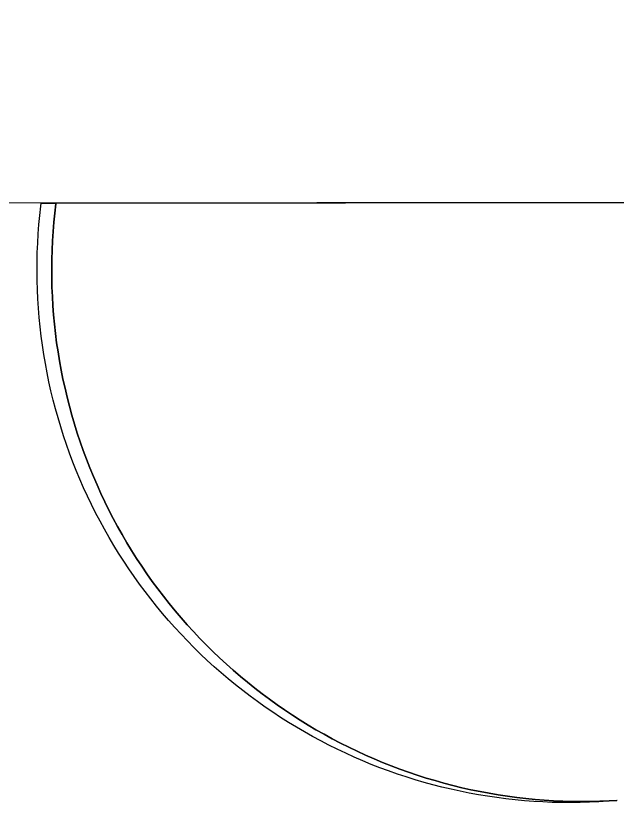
# Model space of a CAD drawing. Extents: x 3313447 to 3351316, y 703786 to 729172.
# Drawn here: x 3331396.6 to 3331479.1, y 727286.9 to 727396.8 of the extents above; entities that cross this region are included whole.
import ezdxf

# ---------------------------------------------------------------- set-up
doc = ezdxf.new("R2010")
doc.units = 0
doc.layers.add('V-DOMW-TANK', color=7, linetype='Continuous')
doc.layers.add('V-GRID-FRAM', color=7, linetype='Continuous')

msp = doc.modelspace()

# ---------------------------------------------------------------- linework, layer by layer
at = {"layer": 'V-DOMW-TANK'}
for p, q in [((3331399.99, 727370.72), (3331400.04, 727371.11)), ((3331400.04, 727371.11), (3331402.06, 727371.12)), ((3331401.9, 727369.76), (3331402.05, 727371.03)), ((3331402.05, 727371.03), (3331401.9, 727369.76)), ((3331402.05, 727371.03), (3331402.06, 727371.12)), ((3331402.06, 727371.12), (3331402.05, 727371.03)), ((3331402.06, 727371.12), (3331545.16, 727371.32)), ((3331399.85, 727369.45), (3331399.99, 727370.72)), ((3331401.77, 727368.5), (3331401.9, 727369.76)), ((3331401.9, 727369.76), (3331401.77, 727368.5)), ((3331399.73, 727368.18), (3331399.85, 727369.45)), ((3331399.63, 727366.91), (3331399.73, 727368.18)), ((3331401.67, 727367.23), (3331401.77, 727368.5)), ((3331401.77, 727368.5), (3331401.67, 727367.23)), ((3331399.56, 727365.63), (3331399.63, 727366.91)), ((3331401.59, 727365.96), (3331401.67, 727367.23)), ((3331401.67, 727367.23), (3331401.59, 727365.96)), ((3331399.5, 727364.36), (3331399.56, 727365.63)), ((3331401.53, 727364.68), (3331401.59, 727365.96)), ((3331401.59, 727365.96), (3331401.53, 727364.68)), ((3331399.47, 727363.08), (3331399.5, 727364.36)), ((3331401.49, 727363.41), (3331401.53, 727364.68)), ((3331401.53, 727364.68), (3331401.49, 727363.41)), ((3331399.47, 727361.81), (3331399.47, 727363.08)), ((3331401.48, 727362.14), (3331401.49, 727363.41)), ((3331401.49, 727363.41), (3331401.48, 727362.14)), ((3331401.48, 727360.86), (3331401.48, 727362.14)), ((3331401.48, 727362.14), (3331401.48, 727360.86)), ((3331399.48, 727360.53), (3331399.47, 727361.81)), ((3331401.52, 727359.59), (3331401.48, 727360.86)), ((3331401.48, 727360.86), (3331401.52, 727359.59)), ((3331399.52, 727359.25), (3331399.48, 727360.53)), ((3331399.58, 727357.98), (3331399.52, 727359.25)), ((3331401.57, 727358.32), (3331401.52, 727359.59)), ((3331401.52, 727359.59), (3331401.57, 727358.32)), ((3331399.66, 727356.7), (3331399.58, 727357.98)), ((3331401.64, 727357.05), (3331401.57, 727358.32)), ((3331401.57, 727358.32), (3331401.64, 727357.05)), ((3331399.76, 727355.43), (3331399.66, 727356.7)), ((3331401.74, 727355.78), (3331401.64, 727357.05)), ((3331401.64, 727357.05), (3331401.74, 727355.78)), ((3331399.89, 727354.16), (3331399.76, 727355.43)), ((3331401.86, 727354.51), (3331401.74, 727355.78)), ((3331401.74, 727355.78), (3331401.86, 727354.51)), ((3331402, 727353.24), (3331401.86, 727354.51)), ((3331401.86, 727354.51), (3331402, 727353.24)), ((3331400.04, 727352.89), (3331399.89, 727354.16)), ((3331402.16, 727351.98), (3331402, 727353.24)), ((3331402, 727353.24), (3331402.16, 727351.98)), ((3331400.21, 727351.63), (3331400.04, 727352.89)), ((3331400.4, 727350.36), (3331400.21, 727351.63)), ((3331402.35, 727350.72), (3331402.16, 727351.98)), ((3331402.16, 727351.98), (3331402.35, 727350.72)), ((3331400.61, 727349.11), (3331400.4, 727350.36)), ((3331402.55, 727349.47), (3331402.35, 727350.72)), ((3331402.35, 727350.72), (3331402.55, 727349.47)), ((3331400.85, 727347.85), (3331400.61, 727349.11)), ((3331402.78, 727348.21), (3331402.55, 727349.47)), ((3331402.55, 727349.47), (3331402.78, 727348.21)), ((3331401.1, 727346.6), (3331400.85, 727347.85)), ((3331403.03, 727346.96), (3331402.78, 727348.21)), ((3331402.78, 727348.21), (3331403.03, 727346.96)), ((3331401.38, 727345.36), (3331401.1, 727346.6)), ((3331403.31, 727345.72), (3331403.03, 727346.96)), ((3331403.03, 727346.96), (3331403.31, 727345.72)), ((3331403.6, 727344.48), (3331403.31, 727345.72)), ((3331403.31, 727345.72), (3331403.6, 727344.48)), ((3331401.68, 727344.11), (3331401.38, 727345.36)), ((3331403.91, 727343.25), (3331403.6, 727344.48)), ((3331403.6, 727344.48), (3331403.91, 727343.25)), ((3331402.01, 727342.88), (3331401.68, 727344.11)), ((3331402.35, 727341.65), (3331402.01, 727342.88)), ((3331404.25, 727342.02), (3331403.91, 727343.25)), ((3331403.91, 727343.25), (3331404.25, 727342.02)), ((3331402.72, 727340.43), (3331402.35, 727341.65)), ((3331404.61, 727340.8), (3331404.25, 727342.02)), ((3331404.25, 727342.02), (3331404.61, 727340.8)), ((3331403.1, 727339.21), (3331402.72, 727340.43)), ((3331404.99, 727339.58), (3331404.61, 727340.8)), ((3331404.61, 727340.8), (3331404.99, 727339.58)), ((3331403.51, 727338), (3331403.1, 727339.21)), ((3331405.39, 727338.37), (3331404.99, 727339.58)), ((3331404.99, 727339.58), (3331405.39, 727338.37)), ((3331403.94, 727336.8), (3331403.51, 727338)), ((3331405.81, 727337.17), (3331405.39, 727338.37)), ((3331405.39, 727338.37), (3331405.81, 727337.17)), ((3331404.39, 727335.6), (3331403.94, 727336.8)), ((3331406.26, 727335.98), (3331405.81, 727337.17)), ((3331405.81, 727337.17), (3331406.26, 727335.98)), ((3331404.86, 727334.42), (3331404.39, 727335.6)), ((3331406.72, 727334.79), (3331406.26, 727335.98)), ((3331406.26, 727335.98), (3331406.72, 727334.79)), ((3331407.21, 727333.61), (3331406.72, 727334.79)), ((3331406.72, 727334.79), (3331407.21, 727333.61)), ((3331405.35, 727333.24), (3331404.86, 727334.42)), ((3331407.71, 727332.45), (3331407.21, 727333.61)), ((3331407.21, 727333.61), (3331407.71, 727332.45)), ((3331405.87, 727332.07), (3331405.35, 727333.24)), ((3331408.23, 727331.29), (3331407.71, 727332.45)), ((3331407.71, 727332.45), (3331408.23, 727331.29)), ((3331406.4, 727330.91), (3331405.87, 727332.07)), ((3331408.78, 727330.14), (3331408.23, 727331.29)), ((3331408.23, 727331.29), (3331408.78, 727330.14)), ((3331406.95, 727329.76), (3331406.4, 727330.91)), ((3331409.34, 727328.99), (3331408.78, 727330.14)), ((3331408.78, 727330.14), (3331409.34, 727328.99)), ((3331407.52, 727328.62), (3331406.95, 727329.76)), ((3331409.93, 727327.86), (3331409.34, 727328.99)), ((3331409.34, 727328.99), (3331409.93, 727327.86)), ((3331408.12, 727327.49), (3331407.52, 727328.62)), ((3331408.73, 727326.37), (3331408.12, 727327.49)), ((3331410.53, 727326.74), (3331409.93, 727327.86)), ((3331409.93, 727327.86), (3331410.53, 727326.74)), ((3331409.36, 727325.26), (3331408.73, 727326.37)), ((3331411.16, 727325.63), (3331410.53, 727326.74)), ((3331410.53, 727326.74), (3331411.16, 727325.63)), ((3331410.01, 727324.16), (3331409.36, 727325.26)), ((3331411.8, 727324.53), (3331411.16, 727325.63)), ((3331411.16, 727325.63), (3331411.8, 727324.53)), ((3331410.68, 727323.07), (3331410.01, 727324.16)), ((3331412.46, 727323.45), (3331411.8, 727324.53)), ((3331411.8, 727324.53), (3331412.46, 727323.45)), ((3331411.37, 727322), (3331410.68, 727323.07)), ((3331413.15, 727322.37), (3331412.46, 727323.45)), ((3331412.46, 727323.45), (3331413.15, 727322.37)), ((3331412.08, 727320.94), (3331411.37, 727322)), ((3331413.85, 727321.31), (3331413.15, 727322.37)), ((3331413.15, 727322.37), (3331413.85, 727321.31)), ((3331414.56, 727320.26), (3331413.85, 727321.31)), ((3331413.85, 727321.31), (3331414.56, 727320.26)), ((3331412.8, 727319.89), (3331412.08, 727320.94)), ((3331415.3, 727319.21), (3331414.56, 727320.26)), ((3331414.56, 727320.26), (3331415.3, 727319.21)), ((3331413.55, 727318.85), (3331412.8, 727319.89)), ((3331416.06, 727318.19), (3331415.3, 727319.21)), ((3331415.3, 727319.21), (3331416.06, 727318.19)), ((3331414.31, 727317.83), (3331413.55, 727318.85)), ((3331416.83, 727317.18), (3331416.06, 727318.19)), ((3331416.06, 727318.19), (3331416.83, 727317.18)), ((3331415.09, 727316.81), (3331414.31, 727317.83)), ((3331417.62, 727316.18), (3331416.83, 727317.18)), ((3331416.83, 727317.18), (3331417.62, 727316.18)), ((3331415.89, 727315.82), (3331415.09, 727316.81)), ((3331416.7, 727314.83), (3331415.89, 727315.82)), ((3331418.43, 727315.19), (3331417.62, 727316.18)), ((3331417.62, 727316.18), (3331418.43, 727315.19)), ((3331417.53, 727313.87), (3331416.7, 727314.83)), ((3331419.25, 727314.22), (3331418.43, 727315.19)), ((3331418.43, 727315.19), (3331419.25, 727314.22)), ((3331418.38, 727312.91), (3331417.53, 727313.87)), ((3331420.09, 727313.27), (3331419.25, 727314.22)), ((3331419.25, 727314.22), (3331420.09, 727313.27)), ((3331419.25, 727311.97), (3331418.38, 727312.91)), ((3331420.95, 727312.33), (3331420.09, 727313.27)), ((3331420.09, 727313.27), (3331420.95, 727312.33)), ((3331420.13, 727311.05), (3331419.25, 727311.97)), ((3331421.82, 727311.4), (3331420.95, 727312.33)), ((3331420.95, 727312.33), (3331421.82, 727311.4)), ((3331422.71, 727310.49), (3331421.82, 727311.4)), ((3331421.82, 727311.4), (3331422.71, 727310.49)), ((3331421.02, 727310.14), (3331420.13, 727311.05)), ((3331423.62, 727309.6), (3331422.71, 727310.49)), ((3331422.71, 727310.49), (3331423.62, 727309.6)), ((3331421.94, 727309.25), (3331421.02, 727310.14)), ((3331422.86, 727308.37), (3331421.94, 727309.25)), ((3331424.54, 727308.72), (3331423.62, 727309.6)), ((3331423.62, 727309.6), (3331424.54, 727308.72)), ((3331423.81, 727307.51), (3331422.86, 727308.37)), ((3331425.48, 727307.85), (3331424.54, 727308.72)), ((3331424.54, 727308.72), (3331425.48, 727307.85)), ((3331424.77, 727306.67), (3331423.81, 727307.51)), ((3331426.43, 727307.01), (3331425.48, 727307.85)), ((3331425.48, 727307.85), (3331426.43, 727307.01)), ((3331427.4, 727306.18), (3331426.43, 727307.01)), ((3331426.43, 727307.01), (3331427.4, 727306.18)), ((3331425.74, 727305.84), (3331424.77, 727306.67)), ((3331428.38, 727305.37), (3331427.4, 727306.18)), ((3331427.4, 727306.18), (3331428.38, 727305.37)), ((3331426.73, 727305.03), (3331425.74, 727305.84)), ((3331427.73, 727304.24), (3331426.73, 727305.03)), ((3331429.37, 727304.57), (3331428.38, 727305.37)), ((3331428.38, 727305.37), (3331429.37, 727304.57)), ((3331428.74, 727303.47), (3331427.73, 727304.24)), ((3331430.38, 727303.79), (3331429.37, 727304.57)), ((3331429.37, 727304.57), (3331430.38, 727303.79)), ((3331431.4, 727303.03), (3331430.38, 727303.79)), ((3331430.38, 727303.79), (3331431.4, 727303.03)), ((3331429.77, 727302.71), (3331428.74, 727303.47)), ((3331430.81, 727301.97), (3331429.77, 727302.71)), ((3331432.44, 727302.29), (3331431.4, 727303.03)), ((3331431.4, 727303.03), (3331432.44, 727302.29)), ((3331431.87, 727301.25), (3331430.81, 727301.97)), ((3331433.48, 727301.57), (3331432.44, 727302.29)), ((3331432.44, 727302.29), (3331433.48, 727301.57)), ((3331434.54, 727300.86), (3331433.48, 727301.57)), ((3331433.48, 727301.57), (3331434.54, 727300.86)), ((3331432.93, 727300.55), (3331431.87, 727301.25)), ((3331434.01, 727299.86), (3331432.93, 727300.55)), ((3331435.62, 727300.18), (3331434.54, 727300.86)), ((3331434.54, 727300.86), (3331435.62, 727300.18)), ((3331435.1, 727299.2), (3331434.01, 727299.86)), ((3331436.7, 727299.5), (3331435.62, 727300.18)), ((3331435.62, 727300.18), (3331436.7, 727299.5)), ((3331437.79, 727298.86), (3331436.7, 727299.5)), ((3331436.7, 727299.5), (3331437.79, 727298.86)), ((3331436.2, 727298.55), (3331435.1, 727299.2)), ((3331437.31, 727297.93), (3331436.2, 727298.55)), ((3331438.9, 727298.23), (3331437.79, 727298.86)), ((3331437.79, 727298.86), (3331438.9, 727298.23)), ((3331440.02, 727297.62), (3331438.9, 727298.23)), ((3331438.9, 727298.23), (3331440.02, 727297.62)), ((3331438.44, 727297.32), (3331437.31, 727297.93)), ((3331439.57, 727296.74), (3331438.44, 727297.32)), ((3331441.15, 727297.03), (3331440.02, 727297.62)), ((3331440.02, 727297.62), (3331441.15, 727297.03)), ((3331440.72, 727296.17), (3331439.57, 727296.74)), ((3331441.87, 727295.62), (3331440.72, 727296.17)), ((3331442.29, 727296.45), (3331441.15, 727297.03)), ((3331441.15, 727297.03), (3331442.29, 727296.45)), ((3331443.43, 727295.9), (3331442.29, 727296.45)), ((3331442.29, 727296.45), (3331443.43, 727295.9)), ((3331443.03, 727295.1), (3331441.87, 727295.62)), ((3331444.21, 727294.59), (3331443.03, 727295.1)), ((3331444.59, 727295.37), (3331443.43, 727295.9)), ((3331443.43, 727295.9), (3331444.59, 727295.37)), ((3331445.76, 727294.86), (3331444.59, 727295.37)), ((3331444.59, 727295.37), (3331445.76, 727294.86)), ((3331445.39, 727294.1), (3331444.21, 727294.59)), ((3331446.57, 727293.64), (3331445.39, 727294.1)), ((3331446.93, 727294.37), (3331445.76, 727294.86)), ((3331445.76, 727294.86), (3331446.93, 727294.37)), ((3331448.12, 727293.9), (3331446.93, 727294.37)), ((3331446.93, 727294.37), (3331448.12, 727293.9)), ((3331449.31, 727293.45), (3331448.12, 727293.9)), ((3331448.12, 727293.9), (3331449.31, 727293.45)), ((3331447.77, 727293.2), (3331446.57, 727293.64)), ((3331448.98, 727292.77), (3331447.77, 727293.2)), ((3331450.19, 727292.37), (3331448.98, 727292.77)), ((3331450.51, 727293.02), (3331449.31, 727293.45)), ((3331449.31, 727293.45), (3331450.51, 727293.02)), ((3331451.71, 727292.62), (3331450.51, 727293.02)), ((3331450.51, 727293.02), (3331451.71, 727292.62)), ((3331451.41, 727291.99), (3331450.19, 727292.37)), ((3331452.63, 727291.63), (3331451.41, 727291.99)), ((3331452.93, 727292.23), (3331451.71, 727292.62)), ((3331451.71, 727292.62), (3331452.93, 727292.23)), ((3331453.86, 727291.29), (3331452.63, 727291.63)), ((3331454.15, 727291.87), (3331452.93, 727292.23)), ((3331452.93, 727292.23), (3331454.15, 727291.87)), ((3331455.37, 727291.52), (3331454.15, 727291.87)), ((3331454.15, 727291.87), (3331455.37, 727291.52)), ((3331455.1, 727290.97), (3331453.86, 727291.29)), ((3331456.34, 727290.68), (3331455.1, 727290.97)), ((3331456.6, 727291.2), (3331455.37, 727291.52)), ((3331455.37, 727291.52), (3331456.6, 727291.2)), ((3331457.59, 727290.41), (3331456.34, 727290.68)), ((3331457.84, 727290.9), (3331456.6, 727291.2)), ((3331456.6, 727291.2), (3331457.84, 727290.9)), ((3331459.08, 727290.62), (3331457.84, 727290.9)), ((3331457.84, 727290.9), (3331459.08, 727290.62)), ((3331460.33, 727290.36), (3331459.08, 727290.62)), ((3331459.08, 727290.62), (3331460.33, 727290.36)), ((3331458.84, 727290.16), (3331457.59, 727290.41)), ((3331460.1, 727289.93), (3331458.84, 727290.16)), ((3331461.35, 727289.72), (3331460.1, 727289.93)), ((3331461.58, 727290.13), (3331460.33, 727290.36)), ((3331460.33, 727290.36), (3331461.58, 727290.13)), ((3331462.62, 727289.54), (3331461.35, 727289.72)), ((3331462.84, 727289.91), (3331461.58, 727290.13)), ((3331461.58, 727290.13), (3331462.84, 727289.91)), ((3331463.88, 727289.37), (3331462.62, 727289.54)), ((3331464.1, 727289.72), (3331462.84, 727289.91)), ((3331462.84, 727289.91), (3331464.1, 727289.72)), ((3331465.36, 727289.55), (3331464.1, 727289.72)), ((3331464.1, 727289.72), (3331465.36, 727289.55)), ((3331466.62, 727289.41), (3331465.36, 727289.55)), ((3331465.36, 727289.55), (3331466.62, 727289.41)), ((3331467.89, 727289.28), (3331466.62, 727289.41)), ((3331466.62, 727289.41), (3331467.89, 727289.28)), ((3331465.15, 727289.23), (3331463.88, 727289.37)), ((3331466.43, 727289.11), (3331465.15, 727289.23)), ((3331467.7, 727289.01), (3331466.43, 727289.11)), ((3331468.97, 727288.94), (3331467.7, 727289.01)), ((3331469.16, 727289.18), (3331467.89, 727289.28)), ((3331467.89, 727289.28), (3331469.16, 727289.18)), ((3331470.25, 727288.89), (3331468.97, 727288.94)), ((3331470.43, 727289.1), (3331469.16, 727289.18)), ((3331469.16, 727289.18), (3331470.43, 727289.1)), ((3331471.52, 727288.86), (3331470.25, 727288.89)), ((3331471.7, 727289.04), (3331470.43, 727289.1)), ((3331470.43, 727289.1), (3331471.7, 727289.04)), ((3331472.8, 727288.85), (3331471.52, 727288.86)), ((3331472.98, 727289), (3331471.7, 727289.04)), ((3331471.7, 727289.04), (3331472.98, 727289)), ((3331474.08, 727288.86), (3331472.8, 727288.85)), ((3331474.25, 727288.99), (3331472.98, 727289)), ((3331472.98, 727289), (3331474.25, 727288.99)), ((3331475.35, 727288.9), (3331474.08, 727288.86)), ((3331475.52, 727288.99), (3331474.25, 727288.99)), ((3331474.25, 727288.99), (3331475.52, 727288.99)), ((3331476.63, 727288.96), (3331475.35, 727288.9)), ((3331476.8, 727289.03), (3331475.52, 727288.99)), ((3331475.52, 727288.99), (3331476.8, 727289.03)), ((3331477.9, 727289.04), (3331476.63, 727288.96)), ((3331478.07, 727289.08), (3331476.8, 727289.03)), ((3331476.8, 727289.03), (3331478.07, 727289.08)), ((3331479.11, 727289.14), (3331477.9, 727289.04)), ((3331479.11, 727289.14), (3331478.07, 727289.08)), ((3331478.07, 727289.08), (3331479.11, 727289.14)), ((3331479.17, 727289.14), (3331479.11, 727289.14))]:
    msp.add_line(p, q, dxfattribs=at)
at = {"layer": 'V-GRID-FRAM'}
msp.add_lwpolyline([(3317576.91, 727351.01), (3317595.43, 709166.01), (3349105.76, 709211.84), (3349071.38, 727396.82), (3317576.91, 727351.01)], dxfattribs=at)

doc.saveas('drawing.dxf')
